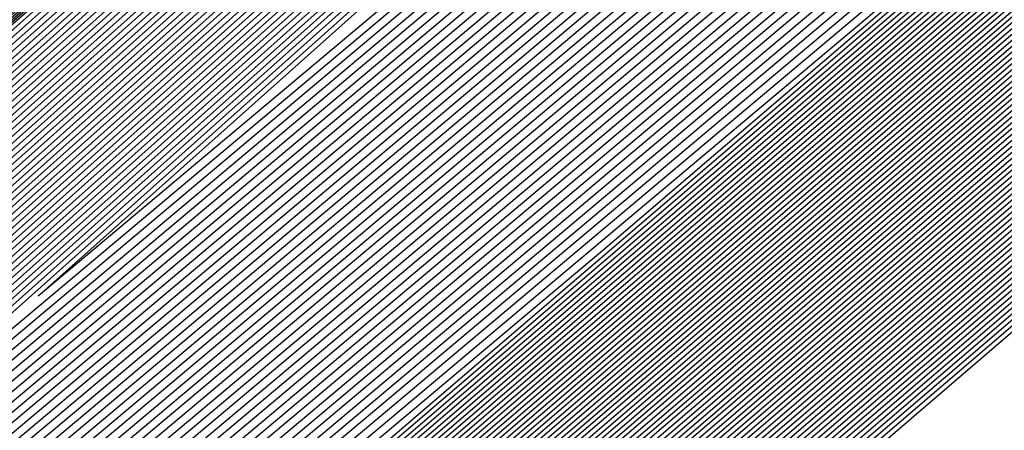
# Model space of a CAD drawing. Extents: x 3249832 to 3255657, y 13789405 to 13793316.
# Tile 945 of 1056: x 3253211.789 to 3253212.187, y 13791260.251 to 13791260.417. Entities that reach past the tile are written whole.
import ezdxf

# ---------------------------------------------------------------- set-up
doc = ezdxf.new("R2010")
doc.units = 0
doc.header["$LTSCALE"] = 100
doc.header["$MEASUREMENT"] = 0
for name, color, linetype in [('GRATIO_03231_CON', 1, 'CONTINUOUS'), ('GRATIO_0323_ICON', 1, 'CONTINUOUS'), ('TARGETS_EAST', 7, 'CONTINUOUS')]:
    doc.layers.add(name, color=color, linetype=linetype)

# ---------------------------------------------------------------- blocks, each defined once
blk = doc.blocks.new('Gratio_032316_contours')
at = {"layer": 'GRATIO_03231_CON', "color": 5, "linetype": 'Continuous', "flags": 128}
for points in [[(3253308.192, 13791343.54795), (3253292.88418, 13791330.06879), (3253274.82152, 13791314.26524), (3253259.43492, 13791300.86805), (3253250.80192, 13791293.42045), (3253247.58666, 13791290.71576), (3253247.09991, 13791290.35984), (3253246.63023, 13791289.95949), (3253243.37731, 13791287.12548), (3253234.5186, 13791279.46953), (3253219.10173, 13791266.20888), (3253203.65505, 13791252.98282), (3253196.57706, 13791247.03615)], [(3253307.93948, 13791343.33011), (3253292.69468, 13791329.90645), (3253274.70635, 13791314.16802), (3253259.38301, 13791300.82611), (3253250.78538, 13791293.40937), (3253247.58319, 13791290.71602), (3253247.09838, 13791290.36164), (3253246.63006, 13791289.96223), (3253243.38596, 13791287.13554), (3253234.55099, 13791279.49977), (3253219.17525, 13791266.27429), (3253203.76972, 13791253.08339), (3253196.71057, 13791247.15255)], [(3253307.68696, 13791343.11228), (3253292.50518, 13791329.74412), (3253274.59119, 13791314.0708), (3253259.33109, 13791300.78416), (3253250.76884, 13791293.3983), (3253247.57972, 13791290.71628), (3253247.09685, 13791290.36343), (3253246.62988, 13791289.96496), (3253243.39462, 13791287.1456), (3253234.58339, 13791279.53), (3253219.24877, 13791266.33971), (3253203.88439, 13791253.18397), (3253196.84408, 13791247.26894)], [(3253307.18192, 13791342.67661), (3253292.12619, 13791329.41946), (3253274.36086, 13791313.87636), (3253259.22726, 13791300.70028), (3253250.73575, 13791293.37615), (3253247.57277, 13791290.7168), (3253247.09378, 13791290.36703), (3253246.62953, 13791289.97042), (3253243.41193, 13791287.16573), (3253234.64818, 13791279.59048), (3253219.39582, 13791266.47055), (3253204.11372, 13791253.38512), (3253197.11109, 13791247.50173)], [(3253306.9294, 13791342.45877), (3253291.93669, 13791329.25712), (3253274.24569, 13791313.77914), (3253259.17535, 13791300.65833), (3253250.71921, 13791293.36507), (3253247.5693, 13791290.71706), (3253247.09225, 13791290.36882), (3253246.62935, 13791289.97315), (3253243.42058, 13791287.17579), (3253234.68057, 13791279.62072), (3253219.46933, 13791266.53596), (3253204.22838, 13791253.4857), (3253197.2446, 13791247.61813)], [(3253306.67688, 13791342.24094), (3253291.74719, 13791329.09479), (3253274.13052, 13791313.68192), (3253259.12343, 13791300.61639), (3253250.70267, 13791293.354), (3253247.56583, 13791290.71731), (3253247.09072, 13791290.37062), (3253246.62918, 13791289.97588), (3253243.42924, 13791287.18585), (3253234.71297, 13791279.65096), (3253219.54285, 13791266.60138), (3253204.34305, 13791253.58627), (3253197.37811, 13791247.73453)], [(3253306.42436, 13791342.0231), (3253291.55769, 13791328.93246), (3253274.01535, 13791313.58469), (3253259.07151, 13791300.57445), (3253250.68613, 13791293.34292), (3253247.56236, 13791290.71757), (3253247.08919, 13791290.37242), (3253246.629, 13791289.97862), (3253243.43789, 13791287.19591), (3253234.74536, 13791279.68119), (3253219.61637, 13791266.6668), (3253204.45771, 13791253.68685), (3253197.51162, 13791247.85092)], [(3253305.91932, 13791341.58743), (3253291.17869, 13791328.60779), (3253273.78502, 13791313.39025), (3253258.96768, 13791300.49056), (3253250.65304, 13791293.32077), (3253247.55541, 13791290.71809), (3253247.08612, 13791290.37601), (3253246.62865, 13791289.98408), (3253243.4552, 13791287.21604), (3253234.81015, 13791279.74167), (3253219.76341, 13791266.79763), (3253204.68704, 13791253.888), (3253197.77863, 13791248.08372)], [(3253305.6668, 13791341.36959), (3253290.98919, 13791328.44546), (3253273.66985, 13791313.29303), (3253258.91577, 13791300.44861), (3253250.6365, 13791293.30969), (3253247.55194, 13791290.71835), (3253247.08459, 13791290.37781), (3253246.62848, 13791289.98681), (3253243.46386, 13791287.2261), (3253234.84255, 13791279.77191), (3253219.83693, 13791266.86305), (3253204.80171, 13791253.98858), (3253197.91214, 13791248.20012)], [(3253305.41428, 13791341.15176), (3253290.79969, 13791328.28313), (3253273.55469, 13791313.19581), (3253258.86385, 13791300.40667), (3253250.61995, 13791293.29862), (3253247.54847, 13791290.71861), (3253247.08306, 13791290.3796), (3253246.6283, 13791289.98954), (3253243.47251, 13791287.23616), (3253234.87494, 13791279.80214), (3253219.91045, 13791266.92847), (3253204.91637, 13791254.08915), (3253198.04565, 13791248.31651)], [(3253305.16176, 13791340.93392), (3253290.6102, 13791328.1208), (3253273.43952, 13791313.09859), (3253258.81194, 13791300.36473), (3253250.60341, 13791293.28754), (3253247.545, 13791290.71886), (3253247.08152, 13791290.3814), (3253246.62812, 13791289.99227), (3253243.48117, 13791287.24622), (3253234.90734, 13791279.83238), (3253219.98397, 13791266.99388), (3253205.03104, 13791254.18973), (3253198.17916, 13791248.43291)], [(3253304.65672, 13791340.49825), (3253290.2312, 13791327.79613), (3253273.20919, 13791312.90414), (3253258.70811, 13791300.28084), (3253250.57033, 13791293.26539), (3253247.53805, 13791290.71938), (3253247.07846, 13791290.385), (3253246.62777, 13791289.99774), (3253243.49848, 13791287.26634), (3253234.97213, 13791279.89286), (3253220.13101, 13791267.12472), (3253205.26037, 13791254.39088), (3253198.44617, 13791248.6657)], [(3253304.4042, 13791340.28041), (3253290.0417, 13791327.6338), (3253273.09402, 13791312.80692), (3253258.65619, 13791300.2389), (3253250.55378, 13791293.25432), (3253247.53458, 13791290.71964), (3253247.07693, 13791290.38679), (3253246.6276, 13791290.00047), (3253243.50713, 13791287.2764), (3253235.00453, 13791279.9231), (3253220.20453, 13791267.19013), (3253205.37503, 13791254.49146), (3253198.57968, 13791248.7821)], [(3253304.15168, 13791340.06258), (3253289.8522, 13791327.47147), (3253272.97886, 13791312.7097), (3253258.60428, 13791300.19695), (3253250.53724, 13791293.24324), (3253247.53111, 13791290.7199), (3253247.07539, 13791290.38859), (3253246.62742, 13791290.0032), (3253243.51579, 13791287.28647), (3253235.03692, 13791279.95333), (3253220.27805, 13791267.25555), (3253205.4897, 13791254.59203), (3253198.71319, 13791248.8985)], [(3253303.89916, 13791339.84474), (3253289.6627, 13791327.30914), (3253272.86369, 13791312.61248), (3253258.55236, 13791300.15501), (3253250.5207, 13791293.23216), (3253247.52764, 13791290.72015), (3253247.07386, 13791290.39039), (3253246.62724, 13791290.00593), (3253243.52444, 13791287.29653), (3253235.06932, 13791279.98357), (3253220.35157, 13791267.32097), (3253205.60436, 13791254.69261), (3253198.8467, 13791249.01489)], [(3253303.39412, 13791339.40907), (3253289.2837, 13791326.98447), (3253272.63335, 13791312.41804), (3253258.44853, 13791300.07112), (3253250.48761, 13791293.21001), (3253247.52069, 13791290.72067), (3253247.0708, 13791290.39398), (3253246.62689, 13791290.0114), (3253243.54175, 13791287.31665), (3253235.13411, 13791280.04405), (3253220.49861, 13791267.4518), (3253205.83369, 13791254.89376), (3253199.11371, 13791249.24769)], [(3253303.1416, 13791339.19123), (3253289.09421, 13791326.82214), (3253272.51819, 13791312.32081), (3253258.39661, 13791300.02918), (3253250.47107, 13791293.19894), (3253247.51722, 13791290.72093), (3253247.06927, 13791290.39578), (3253246.62672, 13791290.01413), (3253243.55041, 13791287.32671), (3253235.1665, 13791280.07429), (3253220.57213, 13791267.51722), (3253205.94836, 13791254.99434), (3253199.24722, 13791249.36409)], [(3253302.88908, 13791338.9734), (3253288.90471, 13791326.65981), (3253272.40302, 13791312.22359), (3253258.3447, 13791299.98724), (3253250.45453, 13791293.18786), (3253247.51375, 13791290.72119), (3253247.06773, 13791290.39757), (3253246.62654, 13791290.01686), (3253243.55907, 13791287.33677), (3253235.1989, 13791280.10452), (3253220.64565, 13791267.58263), (3253206.06302, 13791255.09491), (3253199.38073, 13791249.48048)], [(3253302.63656, 13791338.75556), (3253288.71521, 13791326.49747), (3253272.28786, 13791312.12637), (3253258.29278, 13791299.94529), (3253250.43798, 13791293.17679), (3253247.51028, 13791290.72145), (3253247.0662, 13791290.39937), (3253246.62637, 13791290.01959), (3253243.56772, 13791287.34683), (3253235.23129, 13791280.13476), (3253220.71917, 13791267.64805), (3253206.17769, 13791255.19549), (3253199.51423, 13791249.59688)], [(3253302.13153, 13791338.31989), (3253288.33621, 13791326.17281), (3253272.05752, 13791311.93193), (3253258.18895, 13791299.8614), (3253250.4049, 13791293.15464), (3253247.50334, 13791290.72196), (3253247.06314, 13791290.40297), (3253246.62601, 13791290.02505), (3253243.58503, 13791287.36696), (3253235.29608, 13791280.19524), (3253220.86621, 13791267.77889), (3253206.40702, 13791255.39664), (3253199.78125, 13791249.82967)], [(3253301.879, 13791338.10206), (3253288.14671, 13791326.01048), (3253271.94236, 13791311.83471), (3253258.13704, 13791299.81946), (3253250.38836, 13791293.14356), (3253247.49986, 13791290.72222), (3253247.0616, 13791290.40476), (3253246.62584, 13791290.02779), (3253243.59369, 13791287.37702), (3253235.32848, 13791280.22547), (3253220.93973, 13791267.8443), (3253206.52168, 13791255.49722), (3253199.91476, 13791249.94607)], [(3253301.62648, 13791337.88422), (3253287.95721, 13791325.84815), (3253271.82719, 13791311.73748), (3253258.08512, 13791299.77752), (3253250.37181, 13791293.13248), (3253247.49639, 13791290.72248), (3253247.06007, 13791290.40656), (3253246.62566, 13791290.03052), (3253243.60234, 13791287.38708), (3253235.36087, 13791280.25571), (3253221.01325, 13791267.90972), (3253206.63635, 13791255.59779), (3253200.04827, 13791250.06247)], [(3253301.37397, 13791337.66638), (3253287.76771, 13791325.68581), (3253271.71202, 13791311.64027), (3253258.03321, 13791299.73557), (3253250.35527, 13791293.12141), (3253247.49292, 13791290.72274), (3253247.05854, 13791290.40836), (3253246.62549, 13791290.03325), (3253243.611, 13791287.39714), (3253235.39327, 13791280.28595), (3253221.08677, 13791267.97514), (3253206.75101, 13791255.69837), (3253200.18178, 13791250.17887)], [(3253300.86893, 13791337.23071), (3253287.38872, 13791325.36115), (3253271.48169, 13791311.44582), (3253257.92938, 13791299.65169), (3253250.32219, 13791293.09926), (3253247.48598, 13791290.72325), (3253247.05547, 13791290.41195), (3253246.62514, 13791290.03871), (3253243.62831, 13791287.41727), (3253235.45806, 13791280.34643), (3253221.23381, 13791268.10597), (3253206.98034, 13791255.89952), (3253200.44879, 13791250.41166)], [(3253300.61641, 13791337.01288), (3253287.19922, 13791325.19882), (3253271.36652, 13791311.3486), (3253257.87746, 13791299.60974), (3253250.30564, 13791293.08818), (3253247.4825, 13791290.72351), (3253247.05394, 13791290.41375), (3253246.62496, 13791290.04144), (3253243.63696, 13791287.42733), (3253235.49045, 13791280.37666), (3253221.30733, 13791268.17139), (3253207.09501, 13791256.0001), (3253200.5823, 13791250.52806)], [(3253300.36389, 13791336.79504), (3253287.00972, 13791325.03648), (3253271.25136, 13791311.25138), (3253257.82555, 13791299.5678), (3253250.2891, 13791293.07711), (3253247.47903, 13791290.72377), (3253247.05241, 13791290.41554), (3253246.62478, 13791290.04418), (3253243.64562, 13791287.43739), (3253235.52285, 13791280.4069), (3253221.38085, 13791268.2368), (3253207.20967, 13791256.10068), (3253200.71581, 13791250.64445)], [(3253300.11137, 13791336.57721), (3253286.82022, 13791324.87415), (3253271.13619, 13791311.15416), (3253257.77363, 13791299.52586), (3253250.27256, 13791293.06603), (3253247.47556, 13791290.72403), (3253247.05088, 13791290.41734), (3253246.62461, 13791290.04691), (3253243.65427, 13791287.44745), (3253235.55525, 13791280.43714), (3253221.45437, 13791268.30222), (3253207.32434, 13791256.20125), (3253200.84931, 13791250.76085)], [(3253299.60633, 13791336.14153), (3253286.44122, 13791324.54949), (3253270.90586, 13791310.95971), (3253257.6698, 13791299.44197), (3253250.23947, 13791293.04388), (3253247.46862, 13791290.72454), (3253247.04781, 13791290.42093), (3253246.62426, 13791290.05237), (3253243.67158, 13791287.46757), (3253235.62004, 13791280.49761), (3253221.60141, 13791268.43306), (3253207.55367, 13791256.4024), (3253201.11633, 13791250.99364)], [(3253299.35381, 13791335.9237), (3253286.25172, 13791324.38716), (3253270.79069, 13791310.86249), (3253257.61789, 13791299.40003), (3253250.22293, 13791293.0328), (3253247.46514, 13791290.7248), (3253247.04628, 13791290.42273), (3253246.62408, 13791290.0551), (3253243.68024, 13791287.47763), (3253235.65243, 13791280.52785), (3253221.67493, 13791268.49847), (3253207.66834, 13791256.50298), (3253201.24984, 13791251.11004)], [(3253299.10129, 13791335.70586), (3253286.06223, 13791324.22482), (3253270.67552, 13791310.76527), (3253257.56597, 13791299.35808), (3253250.20639, 13791293.02173), (3253247.46167, 13791290.72506), (3253247.04475, 13791290.42453), (3253246.62391, 13791290.05783), (3253243.68889, 13791287.4877), (3253235.68483, 13791280.55809), (3253221.74845, 13791268.56389), (3253207.783, 13791256.60355), (3253201.38335, 13791251.22644)], [(3253298.84877, 13791335.48803), (3253285.87273, 13791324.06249), (3253270.56035, 13791310.66805), (3253257.51405, 13791299.31614), (3253250.18984, 13791293.01065), (3253247.4582, 13791290.72532), (3253247.04322, 13791290.42633), (3253246.62373, 13791290.06056), (3253243.69755, 13791287.49776), (3253235.71722, 13791280.58833), (3253221.82197, 13791268.62931), (3253207.89767, 13791256.70413), (3253201.51686, 13791251.34284)], [(3253298.34373, 13791335.05235), (3253285.49373, 13791323.73782), (3253270.33006, 13791310.47357), (3253257.41034, 13791299.23211), (3253250.15702, 13791292.9882), (3253247.45165, 13791290.72536), (3253247.04061, 13791290.42937), (3253246.62378, 13791290.06555), (3253243.71512, 13791287.51757), (3253235.78213, 13791280.64867), (3253221.96904, 13791268.7601), (3253208.127, 13791256.90528), (3253201.78387, 13791251.57563)], [(3253298.09121, 13791334.83452), (3253285.30424, 13791323.57548), (3253270.21493, 13791310.37629), (3253257.35856, 13791299.19), (3253250.14077, 13791292.97675), (3253247.44864, 13791290.72505), (3253247.03961, 13791290.4305), (3253246.62406, 13791290.06771), (3253243.72406, 13791287.52727), (3253235.81466, 13791280.67874), (3253222.0426, 13791268.82547), (3253208.24167, 13791257.00585), (3253201.91738, 13791251.69203)], [(3253297.83869, 13791334.61668), (3253285.11475, 13791323.41314), (3253270.09981, 13791310.27902), (3253257.30679, 13791299.14788), (3253250.12455, 13791292.96527), (3253247.44567, 13791290.72468), (3253247.03867, 13791290.43158), (3253246.62439, 13791290.06982), (3253243.73305, 13791287.53693), (3253235.8472, 13791280.70879), (3253222.11616, 13791268.89083), (3253208.35634, 13791257.10642), (3253202.05089, 13791251.80842)], [(3253222.18973, 13791268.9562), (3253208.47101, 13791257.20698), (3253202.18439, 13791251.92482), (3253202.18439, 13791251.92482), (3253208.30778, 13791257.39414), (3253221.8874, 13791269.30278)], [(3253222.33685, 13791269.08692), (3253208.70035, 13791257.40813), (3253202.45141, 13791252.15761), (3253202.45141, 13791252.15761), (3253208.5381, 13791257.59416), (3253222.03635, 13791269.43142)], [(3253222.41042, 13791269.15229), (3253208.81502, 13791257.50869), (3253202.58492, 13791252.27401), (3253202.58492, 13791252.27401), (3253208.65326, 13791257.69417), (3253222.11082, 13791269.49575)], [(3253222.48398, 13791269.21765), (3253208.92969, 13791257.60926), (3253202.71843, 13791252.39041), (3253202.71843, 13791252.39041), (3253208.76842, 13791257.79418), (3253222.18529, 13791269.56007)], [(3253222.55754, 13791269.28301), (3253209.04436, 13791257.70983), (3253202.85194, 13791252.50681), (3253202.85193, 13791252.50681), (3253208.88358, 13791257.89419), (3253222.25977, 13791269.62439)], [(3253222.70467, 13791269.41374), (3253209.2737, 13791257.91097), (3253203.11895, 13791252.7396), (3253203.11895, 13791252.7396), (3253209.1139, 13791258.0942), (3253222.40871, 13791269.75304)], [(3253222.77823, 13791269.4791), (3253209.38837, 13791258.01154), (3253203.25246, 13791252.856), (3253203.25246, 13791252.856), (3253209.22906, 13791258.19421), (3253222.48319, 13791269.81736)], [(3253222.8518, 13791269.54447), (3253209.50304, 13791258.11211), (3253203.38597, 13791252.97239), (3253203.38597, 13791252.97239), (3253209.34422, 13791258.29422), (3253222.55766, 13791269.88168)], [(3253222.92536, 13791269.60983), (3253209.61771, 13791258.21268), (3253203.51947, 13791253.08879), (3253203.51947, 13791253.08879), (3253209.45938, 13791258.39423), (3253222.63214, 13791269.946)], [(3253294.55593, 13791331.78482), (3253282.65133, 13791321.30274), (3253268.6032, 13791309.01445), (3253256.6338, 13791298.60027), (3253249.91373, 13791292.81609), (3253247.40711, 13791290.71997), (3253247.02638, 13791290.44557), (3253246.62867, 13791290.09727), (3253243.8498, 13791287.66252), (3253236.27025, 13791281.09954), (3253223.07249, 13791269.74056), (3253209.84706, 13791258.41382), (3253203.78649, 13791253.32159), (3253203.78649, 13791253.32159), (3253209.68971, 13791258.59423), (3253222.78114, 13791270.07458), (3253235.89161, 13791281.53353), (3253243.79641, 13791288.43297), (3253249.04881, 13791292.99861), (3253256.14655, 13791299.14707), (3253268.13516, 13791309.52901), (3253282.25127, 13791321.73092), (3253294.2793, 13791332.07331)], [(3253294.30341, 13791331.56698), (3253282.46184, 13791321.1404), (3253268.48808, 13791308.91717), (3253256.58203, 13791298.55815), (3253249.89752, 13791292.80461), (3253247.40414, 13791290.71961), (3253247.02543, 13791290.44664), (3253246.629, 13791290.09938), (3253243.85878, 13791287.67218), (3253236.30279, 13791281.1296), (3253223.14605, 13791269.80592), (3253209.96173, 13791258.51439), (3253203.92, 13791253.43798), (3253203.92, 13791253.43798), (3253209.80487, 13791258.69424), (3253222.85565, 13791270.13885), (3253235.92547, 13791281.56208), (3253243.80512, 13791288.43921), (3253249.03601, 13791292.98573), (3253256.09723, 13791299.1022), (3253268.02248, 13791309.42905), (3253282.06389, 13791321.56632), (3253294.02824, 13791331.85395)], [(3253294.05089, 13791331.34915), (3253282.27235, 13791320.97806), (3253268.37296, 13791308.8199), (3253256.53026, 13791298.51602), (3253249.8813, 13791292.79314), (3253247.40117, 13791290.71925), (3253247.02448, 13791290.44772), (3253246.62933, 13791290.10149), (3253243.86776, 13791287.68184), (3253236.33533, 13791281.15966), (3253223.21961, 13791269.87129), (3253210.0764, 13791258.61496), (3253204.05351, 13791253.55438), (3253204.05351, 13791253.55438), (3253209.92004, 13791258.79424), (3253222.93017, 13791270.20313), (3253235.95934, 13791281.59062), (3253243.81382, 13791288.44544), (3253249.02321, 13791292.97286), (3253256.04791, 13791299.05733), (3253267.90979, 13791309.32909), (3253281.87651, 13791321.40172), (3253293.77719, 13791331.63458)], [(3253293.79837, 13791331.13131), (3253282.08285, 13791320.81572), (3253268.25784, 13791308.72262), (3253256.47849, 13791298.4739), (3253249.86508, 13791292.78166), (3253247.39821, 13791290.71889), (3253247.02354, 13791290.4488), (3253246.62966, 13791290.1036), (3253243.87675, 13791287.6915), (3253236.36787, 13791281.18972), (3253223.29318, 13791269.93665), (3253210.19107, 13791258.71553), (3253204.18702, 13791253.67078), (3253204.18701, 13791253.67078), (3253210.0352, 13791258.89424), (3253223.00468, 13791270.26741), (3253235.9932, 13791281.61917), (3253243.82253, 13791288.45167), (3253249.01041, 13791292.95999), (3253255.9986, 13791299.01245), (3253267.79711, 13791309.22914), (3253281.68913, 13791321.23712), (3253293.52613, 13791331.41522)], [(3253281.70387, 13791320.49104), (3253268.02759, 13791308.52807), (3253256.37495, 13791298.38965), (3253249.83265, 13791292.75871), (3253247.39227, 13791290.71816), (3253247.02165, 13791290.45095), (3253246.63032, 13791290.10782), (3253243.89471, 13791287.71083), (3253236.43295, 13791281.24983), (3253223.4403, 13791270.06738), (3253210.42041, 13791258.91666), (3253204.45403, 13791253.90357), (3253204.45403, 13791253.90357), (3253210.2655, 13791259.09429), (3253223.15342, 13791270.39627), (3253236.05998, 13791281.67732), (3253243.49467, 13791288.16911), (3253246.23629, 13791290.55891), (3253246.63094, 13791290.89792), (3253246.97688, 13791291.19282), (3253249.38096, 13791293.27243), (3253255.90221, 13791298.92109), (3253267.57241, 13791309.02875), (3253281.31446, 13791320.90786)], [(3253281.51437, 13791320.3287), (3253267.91246, 13791308.4308), (3253256.32319, 13791298.34753), (3253249.81643, 13791292.74723), (3253247.38931, 13791290.7178), (3253247.0207, 13791290.45203), (3253246.63065, 13791290.10993), (3253243.90369, 13791287.72049), (3253236.4655, 13791281.27989), (3253223.51387, 13791270.13274), (3253210.53508, 13791259.01723), (3253204.58754, 13791254.01997), (3253204.58754, 13791254.01997), (3253210.38066, 13791259.1943), (3253223.22789, 13791270.4606), (3253236.0937, 13791281.70603), (3253243.50493, 13791288.17732), (3253246.23793, 13791290.55953), (3253246.63143, 13791290.89735), (3253246.97568, 13791291.19044), (3253249.36691, 13791293.25849), (3253255.85289, 13791298.87622), (3253267.45972, 13791308.92879), (3253281.12708, 13791320.74326)], [(3253281.32488, 13791320.16636), (3253267.79734, 13791308.33352), (3253256.27142, 13791298.30541), (3253249.80022, 13791292.73576), (3253247.38634, 13791290.71744), (3253247.01976, 13791290.4531), (3253246.63098, 13791290.11204), (3253243.91267, 13791287.73015), (3253236.49804, 13791281.30995), (3253223.58743, 13791270.1981), (3253210.64975, 13791259.1178), (3253204.72105, 13791254.13636), (3253204.72105, 13791254.13637), (3253210.49582, 13791259.2943), (3253223.30236, 13791270.52492), (3253236.12742, 13791281.73474), (3253243.51518, 13791288.18552), (3253246.23956, 13791290.56015), (3253246.63193, 13791290.89678), (3253246.97448, 13791291.18805), (3253249.35287, 13791293.24455), (3253255.80356, 13791298.83135), (3253267.34704, 13791308.82884), (3253280.9397, 13791320.57865)], [(3253281.13539, 13791320.00402), (3253267.68222, 13791308.23625), (3253256.21965, 13791298.26328), (3253249.784, 13791292.72428), (3253247.38337, 13791290.71708), (3253247.01881, 13791290.45418), (3253246.63131, 13791290.11416), (3253243.92165, 13791287.73981), (3253236.53058, 13791281.34001), (3253223.66099, 13791270.26347), (3253210.76442, 13791259.21837), (3253204.85455, 13791254.25276), (3253204.85455, 13791254.25276), (3253210.61098, 13791259.39431), (3253223.37683, 13791270.58925), (3253236.16114, 13791281.76345), (3253243.52543, 13791288.19373), (3253246.2412, 13791290.56077), (3253246.63242, 13791290.89621), (3253246.97329, 13791291.18567), (3253249.33882, 13791293.23061), (3253255.75424, 13791298.78648), (3253267.23435, 13791308.72888), (3253280.75231, 13791320.41405)], [(3253267.45197, 13791308.0417), (3253256.11611, 13791298.17904), (3253249.75157, 13791292.70133), (3253247.37744, 13791290.71635), (3253247.01692, 13791290.45633), (3253246.63197, 13791290.11838), (3253243.93961, 13791287.75913), (3253236.59567, 13791281.40012), (3253223.80812, 13791270.3942), (3253210.99376, 13791259.41951), (3253205.12157, 13791254.48556), (3253205.12157, 13791254.48556), (3253210.84129, 13791259.59433), (3253223.52577, 13791270.7179), (3253236.22858, 13791281.82086), (3253243.54593, 13791288.21014), (3253246.24446, 13791290.562), (3253246.6334, 13791290.89508), (3253246.97089, 13791291.1809), (3253249.31072, 13791293.20273), (3253255.65559, 13791298.69674), (3253267.00898, 13791308.52897)], [(3253267.33685, 13791307.94442), (3253256.06434, 13791298.13691), (3253249.73535, 13791292.68985), (3253247.37447, 13791290.71599), (3253247.01598, 13791290.45741), (3253246.6323, 13791290.12049), (3253243.9486, 13791287.76879), (3253236.62821, 13791281.43018), (3253223.88168, 13791270.45956), (3253211.10843, 13791259.52008), (3253205.25508, 13791254.60195), (3253205.25508, 13791254.60195), (3253210.95645, 13791259.69434), (3253223.60023, 13791270.78223), (3253236.2623, 13791281.84957), (3253243.55619, 13791288.21834), (3253246.2461, 13791290.56262), (3253246.63389, 13791290.89451), (3253246.96969, 13791291.17852), (3253249.29667, 13791293.18879), (3253255.60626, 13791298.65187), (3253266.8963, 13791308.42902)], [(3253267.22172, 13791307.84715), (3253256.01257, 13791298.09479), (3253249.71913, 13791292.67838), (3253247.37151, 13791290.71563), (3253247.01503, 13791290.45848), (3253246.63263, 13791290.1226), (3253243.95758, 13791287.77846), (3253236.66075, 13791281.46024), (3253223.95525, 13791270.52492), (3253211.2231, 13791259.62065), (3253205.38858, 13791254.71835), (3253205.38859, 13791254.71835), (3253211.07161, 13791259.79435), (3253223.6747, 13791270.84655), (3253236.29602, 13791281.87828), (3253243.56644, 13791288.22655), (3253246.24773, 13791290.56324), (3253246.63439, 13791290.89394), (3253246.9685, 13791291.17613), (3253249.28262, 13791293.17485), (3253255.55694, 13791298.607), (3253266.78361, 13791308.32906)], [(3253267.1066, 13791307.74987), (3253255.96081, 13791298.05266), (3253249.70292, 13791292.6669), (3253247.36854, 13791290.71526), (3253247.01409, 13791290.45956), (3253246.63296, 13791290.12471), (3253243.96656, 13791287.78812), (3253236.69329, 13791281.49029), (3253224.02881, 13791270.59029), (3253211.33777, 13791259.72122), (3253205.52209, 13791254.83475), (3253205.52209, 13791254.83475), (3253211.18677, 13791259.89435), (3253223.74917, 13791270.91088), (3253236.32974, 13791281.90699), (3253243.57669, 13791288.23475), (3253246.24937, 13791290.56386), (3253246.63488, 13791290.89337), (3253246.9673, 13791291.17375), (3253249.26858, 13791293.16091), (3253255.50762, 13791298.56213), (3253266.67093, 13791308.22911)], [(3253266.87636, 13791307.55532), (3253255.85727, 13791297.96842), (3253249.67048, 13791292.64395), (3253247.36261, 13791290.71454), (3253247.01219, 13791290.46171), (3253246.63362, 13791290.12893), (3253243.98452, 13791287.80744), (3253236.75838, 13791281.55041), (3253224.17594, 13791270.72101), (3253211.56711, 13791259.92236), (3253205.78911, 13791255.06754), (3253205.78911, 13791255.06754), (3253211.41709, 13791260.09437), (3253223.89811, 13791271.03953), (3253236.39717, 13791281.9644), (3253243.59719, 13791288.25117), (3253246.25263, 13791290.56509), (3253246.63586, 13791290.89224), (3253246.96491, 13791291.16898), (3253249.24048, 13791293.13303), (3253255.40897, 13791298.4724), (3253266.44556, 13791308.0292)], [(3253266.76123, 13791307.45805), (3253255.8055, 13791297.92629), (3253249.65427, 13791292.63247), (3253247.35964, 13791290.71418), (3253247.01125, 13791290.46279), (3253246.63395, 13791290.13104), (3253243.9935, 13791287.8171), (3253236.79092, 13791281.58047), (3253224.2495, 13791270.78638), (3253211.68179, 13791260.02293), (3253205.92262, 13791255.18394), (3253205.92262, 13791255.18394), (3253211.53225, 13791260.19438), (3253223.97258, 13791271.10386), (3253236.43089, 13791281.99311), (3253243.60744, 13791288.25937), (3253246.25427, 13791290.56571), (3253246.63635, 13791290.89167), (3253246.96371, 13791291.1666), (3253249.22643, 13791293.11909), (3253255.35964, 13791298.42753), (3253266.33287, 13791307.92924)], [(3253266.64611, 13791307.36077), (3253255.75373, 13791297.88417), (3253249.63805, 13791292.621), (3253247.35667, 13791290.71382), (3253247.0103, 13791290.46387), (3253246.63428, 13791290.13316), (3253244.00248, 13791287.82676), (3253236.82346, 13791281.61053), (3253224.32306, 13791270.85174), (3253211.79646, 13791260.1235), (3253206.05613, 13791255.30034), (3253206.05613, 13791255.30033), (3253211.64741, 13791260.29439), (3253224.04705, 13791271.16818), (3253236.46461, 13791282.02182), (3253243.6177, 13791288.26758), (3253246.2559, 13791290.56633), (3253246.63684, 13791290.8911), (3253246.96251, 13791291.16422), (3253249.21238, 13791293.10515), (3253255.31032, 13791298.38266), (3253266.22019, 13791307.82929)], [(3253266.53099, 13791307.2635), (3253255.70196, 13791297.84205), (3253249.62183, 13791292.60952), (3253247.35371, 13791290.71345), (3253247.00936, 13791290.46494), (3253246.63461, 13791290.13527), (3253244.01147, 13791287.83642), (3253236.856, 13791281.64058), (3253224.39663, 13791270.9171), (3253211.91113, 13791260.22407), (3253206.18963, 13791255.41673), (3253206.18963, 13791255.41673), (3253211.76257, 13791260.3944), (3253224.12152, 13791271.23251), (3253236.49833, 13791282.05053), (3253243.62795, 13791288.27578), (3253246.25754, 13791290.56695), (3253246.63734, 13791290.89054), (3253246.96131, 13791291.16183), (3253249.19833, 13791293.09121), (3253255.26099, 13791298.33779), (3253266.1075, 13791307.72933)], [(3253266.30074, 13791307.06895), (3253255.59843, 13791297.7578), (3253249.5894, 13791292.58657), (3253247.34778, 13791290.71273), (3253247.00747, 13791290.4671), (3253246.63526, 13791290.13949), (3253244.02943, 13791287.85574), (3253236.92109, 13791281.7007), (3253224.54375, 13791271.04783), (3253212.14047, 13791260.42521), (3253206.45665, 13791255.64953), (3253206.45665, 13791255.64953), (3253211.99289, 13791260.59441), (3253224.27046, 13791271.36115), (3253236.56577, 13791282.10794), (3253243.64845, 13791288.29219), (3253246.2608, 13791290.56818), (3253246.63832, 13791290.8894), (3253246.95892, 13791291.15707), (3253249.17024, 13791293.06333), (3253255.16235, 13791298.24805), (3253265.88213, 13791307.52942)], [(3253266.18562, 13791306.97167), (3253255.54666, 13791297.71567), (3253249.57318, 13791292.57509), (3253247.34481, 13791290.71237), (3253247.00652, 13791290.46817), (3253246.63559, 13791290.1416), (3253244.03841, 13791287.86541), (3253236.95363, 13791281.73076), (3253224.61732, 13791271.1132), (3253212.25514, 13791260.52577), (3253206.59016, 13791255.76592), (3253206.59016, 13791255.76592), (3253212.10805, 13791260.69442), (3253224.34492, 13791271.42548), (3253236.59949, 13791282.13665), (3253243.6587, 13791288.3004), (3253246.26244, 13791290.5688), (3253246.63881, 13791290.88883), (3253246.95772, 13791291.15468), (3253249.15619, 13791293.04939), (3253255.11302, 13791298.20318), (3253265.76944, 13791307.42947)], [(3253266.07049, 13791306.8744), (3253255.49489, 13791297.67355), (3253249.55697, 13791292.56362), (3253247.34184, 13791290.712), (3253247.00558, 13791290.46925), (3253246.63592, 13791290.14371), (3253244.04739, 13791287.87507), (3253236.98617, 13791281.76081), (3253224.69088, 13791271.17856), (3253212.36981, 13791260.62634), (3253206.72366, 13791255.88232), (3253206.72367, 13791255.88232), (3253212.22321, 13791260.79443), (3253224.41939, 13791271.4898), (3253236.63321, 13791282.16536), (3253243.66895, 13791288.30861), (3253246.26407, 13791290.56942), (3253246.6393, 13791290.88827), (3253246.95652, 13791291.1523), (3253249.14214, 13791293.03545), (3253255.0637, 13791298.15831), (3253265.65676, 13791307.32951)], [(3253265.95537, 13791306.77712), (3253255.44312, 13791297.63143), (3253249.54075, 13791292.55214), (3253247.33888, 13791290.71164), (3253247.00463, 13791290.47032), (3253246.63625, 13791290.14582), (3253244.05637, 13791287.88473), (3253237.01871, 13791281.79087), (3253224.76444, 13791271.24392), (3253212.48448, 13791260.72691), (3253206.85717, 13791255.99872), (3253206.85717, 13791255.99872), (3253212.33837, 13791260.89444), (3253224.49386, 13791271.55413), (3253236.66693, 13791282.19407), (3253243.67921, 13791288.31681), (3253246.26571, 13791290.57004), (3253246.6398, 13791290.8877), (3253246.95533, 13791291.14992), (3253249.12809, 13791293.02151), (3253255.01437, 13791298.11344), (3253265.54407, 13791307.22956)], [(3253265.72512, 13791306.58257), (3253255.33958, 13791297.54718), (3253249.50832, 13791292.52919), (3253247.33294, 13791290.71092), (3253247.00274, 13791290.47248), (3253246.63691, 13791290.15005), (3253244.07433, 13791287.90405), (3253237.0838, 13791281.85099), (3253224.91157, 13791271.37465), (3253212.71382, 13791260.92805), (3253207.12419, 13791256.23151), (3253207.12419, 13791256.23151), (3253212.56869, 13791261.09446), (3253224.6428, 13791271.68278), (3253236.73437, 13791282.25148), (3253243.69971, 13791288.33322), (3253246.26897, 13791290.57127), (3253246.64078, 13791290.88656), (3253246.95293, 13791291.14515), (3253249.1, 13791292.99362), (3253254.91572, 13791298.02371), (3253265.3187, 13791307.02965)], [(3253265.61, 13791306.4853), (3253255.28781, 13791297.50506), (3253249.4921, 13791292.51771), (3253247.32998, 13791290.71056), (3253247.0018, 13791290.47355), (3253246.63724, 13791290.15216), (3253244.08331, 13791287.91371), (3253237.11634, 13791281.88104), (3253224.98513, 13791271.44001), (3253212.82849, 13791261.02862), (3253207.2577, 13791256.34791), (3253207.2577, 13791256.34791), (3253212.68385, 13791261.19447), (3253224.71727, 13791271.7471), (3253236.76809, 13791282.28019), (3253243.70996, 13791288.34143), (3253246.27061, 13791290.57189), (3253246.64127, 13791290.88599), (3253246.95174, 13791291.14277), (3253249.08595, 13791292.97968), (3253254.8664, 13791297.97884), (3253265.20602, 13791306.92969)], [(3253265.49488, 13791306.38803), (3253255.23605, 13791297.46293), (3253249.47588, 13791292.50624), (3253247.32701, 13791290.71019), (3253247.00085, 13791290.47463), (3253246.63757, 13791290.15427), (3253244.0923, 13791287.92337), (3253237.14888, 13791281.9111), (3253225.0587, 13791271.50538), (3253212.94316, 13791261.12919), (3253207.39121, 13791256.46431), (3253207.39121, 13791256.46431), (3253212.79901, 13791261.29448), (3253224.79174, 13791271.81143), (3253236.80181, 13791282.3089), (3253243.72021, 13791288.34963), (3253246.27224, 13791290.57251), (3253246.64176, 13791290.88543), (3253246.95054, 13791291.14038), (3253249.0719, 13791292.96574), (3253254.81708, 13791297.93397), (3253265.09333, 13791306.82974)], [(3253265.37976, 13791306.29075), (3253255.18428, 13791297.42081), (3253249.45967, 13791292.49476), (3253247.32404, 13791290.70983), (3253246.9999, 13791290.47571), (3253246.6379, 13791290.15638), (3253244.10128, 13791287.93303), (3253237.18142, 13791281.94116), (3253225.13226, 13791271.57074), (3253213.05783, 13791261.22976), (3253207.52471, 13791256.5807), (3253207.52471, 13791256.5807), (3253212.91417, 13791261.39448), (3253224.86621, 13791271.87575), (3253236.83553, 13791282.33761), (3253243.73047, 13791288.35784), (3253246.27388, 13791290.57313), (3253246.64226, 13791290.88486), (3253246.94934, 13791291.138), (3253249.05785, 13791292.9518), (3253254.76775, 13791297.8891), (3253264.98065, 13791306.72978)], [(3253265.14951, 13791306.0962), (3253255.08074, 13791297.33656), (3253249.42723, 13791292.47181), (3253247.31811, 13791290.70911), (3253246.99801, 13791290.47786), (3253246.63856, 13791290.1606), (3253244.11924, 13791287.95236), (3253237.24651, 13791282.00127), (3253225.27938, 13791271.70147), (3253213.28717, 13791261.4309), (3253207.79173, 13791256.8135), (3253207.79173, 13791256.8135), (3253213.14449, 13791261.5945), (3253225.01515, 13791272.0044), (3253236.90297, 13791282.39502), (3253243.75097, 13791288.37425), (3253246.27714, 13791290.57436), (3253246.64324, 13791290.88372), (3253246.94695, 13791291.13323), (3253249.02975, 13791292.92392), (3253254.6691, 13791297.79936), (3253264.75528, 13791306.52987)], [(3253265.03439, 13791305.99892), (3253255.02897, 13791297.29444), (3253249.41102, 13791292.46033), (3253247.31514, 13791290.70874), (3253246.99707, 13791290.47894), (3253246.63889, 13791290.16271), (3253244.12822, 13791287.96202), (3253237.27905, 13791282.03133), (3253225.35295, 13791271.76683), (3253213.40184, 13791261.53147), (3253207.92524, 13791256.92989), (3253207.92524, 13791256.92989), (3253213.25965, 13791261.69451), (3253225.08961, 13791272.06873), (3253236.93669, 13791282.42373), (3253243.76122, 13791288.38246), (3253246.27878, 13791290.57498), (3253246.64373, 13791290.88316), (3253246.94575, 13791291.13085), (3253249.01571, 13791292.90998), (3253254.61978, 13791297.75449), (3253264.64259, 13791306.42992)], [(3253264.91926, 13791305.90165), (3253254.9772, 13791297.25231), (3253249.3948, 13791292.44886), (3253247.31218, 13791290.70838), (3253246.99612, 13791290.48001), (3253246.63922, 13791290.16482), (3253244.1372, 13791287.97168), (3253237.31159, 13791282.06139), (3253225.42651, 13791271.83219), (3253213.51651, 13791261.63204), (3253208.05874, 13791257.04629), (3253208.05875, 13791257.04629), (3253213.37481, 13791261.79452), (3253225.16408, 13791272.13306), (3253236.97041, 13791282.45244), (3253243.77147, 13791288.39066), (3253246.28041, 13791290.5756), (3253246.64422, 13791290.88259), (3253246.94455, 13791291.12847), (3253249.00166, 13791292.89604), (3253254.57046, 13791297.70962), (3253264.52991, 13791306.32996)], [(3253264.80414, 13791305.80438), (3253254.92543, 13791297.21019), (3253249.37858, 13791292.43738), (3253247.30921, 13791290.70802), (3253246.99518, 13791290.48109), (3253246.63955, 13791290.16693), (3253244.14618, 13791287.98134), (3253237.34413, 13791282.09145), (3253225.50007, 13791271.89756), (3253213.63118, 13791261.73261), (3253208.19225, 13791257.16269), (3253208.19225, 13791257.16269), (3253213.48997, 13791261.89453), (3253225.23855, 13791272.19738), (3253237.00413, 13791282.48115), (3253243.78172, 13791288.39887), (3253246.28205, 13791290.57622), (3253246.64472, 13791290.88202), (3253246.94335, 13791291.12608), (3253248.98761, 13791292.8821), (3253254.52113, 13791297.66475), (3253264.41722, 13791306.23001)], [(3253264.57389, 13791305.60983), (3253254.8219, 13791297.12594), (3253249.34615, 13791292.41443), (3253247.30328, 13791290.7073), (3253246.99329, 13791290.48324), (3253246.64021, 13791290.17116), (3253244.16415, 13791288.00066), (3253237.40922, 13791282.15156), (3253225.6472, 13791272.02829), (3253213.86052, 13791261.93375), (3253208.45927, 13791257.39548), (3253208.45927, 13791257.39548), (3253213.72028, 13791262.09454), (3253225.38749, 13791272.32603), (3253237.07157, 13791282.53856), (3253243.80223, 13791288.41528), (3253246.28532, 13791290.57745), (3253246.6457, 13791290.88089), (3253246.94096, 13791291.12132), (3253248.95951, 13791292.85422), (3253254.42248, 13791297.57502), (3253264.19185, 13791306.0301)], [(3253264.45877, 13791305.51255), (3253254.77013, 13791297.08382), (3253249.32993, 13791292.40295), (3253247.30031, 13791290.70693), (3253246.99234, 13791290.48432), (3253246.64054, 13791290.17327), (3253244.17313, 13791288.01032), (3253237.44176, 13791282.18162), (3253225.72077, 13791272.09365), (3253213.97519, 13791262.03431), (3253208.59278, 13791257.51188), (3253208.59278, 13791257.51188), (3253213.83545, 13791262.19455), (3253225.46196, 13791272.39036), (3253237.10529, 13791282.56727), (3253243.81248, 13791288.42348), (3253246.28695, 13791290.57807), (3253246.64619, 13791290.88032), (3253246.93976, 13791291.11893), (3253248.94547, 13791292.84028), (3253254.37316, 13791297.53015), (3253264.07917, 13791305.93015)], [(3253264.34365, 13791305.41528), (3253254.71836, 13791297.0417), (3253249.31372, 13791292.39148), (3253247.29734, 13791290.70657), (3253246.9914, 13791290.48539), (3253246.64087, 13791290.17538), (3253244.18211, 13791288.01998), (3253237.4743, 13791282.21168), (3253225.79433, 13791272.15901), (3253214.08986, 13791262.13489), (3253208.72629, 13791257.62828), (3253208.72628, 13791257.62828), (3253213.9506, 13791262.29456), (3253225.53643, 13791272.45468), (3253237.13901, 13791282.59598), (3253243.82273, 13791288.43169), (3253246.28858, 13791290.57869), (3253246.64668, 13791290.87975), (3253246.93857, 13791291.11655), (3253248.93142, 13791292.82634), (3253254.32383, 13791297.48528), (3253263.96648, 13791305.83019)], [(3253264.22852, 13791305.318), (3253254.66659, 13791296.99957), (3253249.2975, 13791292.38), (3253247.29438, 13791290.70621), (3253246.99045, 13791290.48647), (3253246.6412, 13791290.17749), (3253244.19109, 13791288.02965), (3253237.50684, 13791282.24174), (3253225.86789, 13791272.22438), (3253214.20454, 13791262.23545), (3253208.85979, 13791257.74467), (3253208.85979, 13791257.74467), (3253214.06576, 13791262.39457), (3253225.6109, 13791272.51901), (3253237.17273, 13791282.62469), (3253243.83298, 13791288.4399), (3253246.29022, 13791290.57931), (3253246.64717, 13791290.87918), (3253246.93737, 13791291.11417), (3253248.91737, 13791292.8124), (3253254.27451, 13791297.44041), (3253263.8538, 13791305.73024)], [(3253263.99828, 13791305.12345), (3253254.56305, 13791296.91532), (3253249.26507, 13791292.35705), (3253247.28844, 13791290.70548), (3253246.98856, 13791290.48862), (3253246.64186, 13791290.18171), (3253244.20905, 13791288.04897), (3253237.57193, 13791282.30185), (3253226.01502, 13791272.3551), (3253214.43388, 13791262.43659), (3253209.12681, 13791257.97747), (3253209.12681, 13791257.97747), (3253214.29608, 13791262.59459), (3253225.75984, 13791272.64766), (3253237.24016, 13791282.6821), (3253243.85349, 13791288.45631), (3253246.29349, 13791290.58054), (3253246.64816, 13791290.87805), (3253246.93497, 13791291.1094), (3253248.88927, 13791292.78452), (3253254.17586, 13791297.35067), (3253263.62842, 13791305.53033)], [(3253263.88315, 13791305.02618), (3253254.51129, 13791296.8732), (3253249.24885, 13791292.34558), (3253247.28548, 13791290.70512), (3253246.98761, 13791290.4897), (3253246.64219, 13791290.18382), (3253244.21803, 13791288.05863), (3253237.60447, 13791282.33191), (3253226.08858, 13791272.42047), (3253214.54855, 13791262.53716), (3253209.26032, 13791258.09386), (3253209.26032, 13791258.09386), (3253214.41124, 13791262.69459), (3253225.8343, 13791272.71198), (3253237.27388, 13791282.71081), (3253243.86374, 13791288.46451), (3253246.29512, 13791290.58116), (3253246.64865, 13791290.87748), (3253246.93378, 13791291.10702), (3253248.87522, 13791292.77058), (3253254.12654, 13791297.3058), (3253263.51574, 13791305.43037)], [(3253263.76803, 13791304.9289), (3253254.45952, 13791296.83108), (3253249.23263, 13791292.3341), (3253247.28251, 13791290.70476), (3253246.98667, 13791290.49078), (3253246.64252, 13791290.18593), (3253244.22702, 13791288.06829), (3253237.63701, 13791282.36197), (3253226.16214, 13791272.48583), (3253214.66322, 13791262.63773), (3253209.39382, 13791258.21026), (3253209.39382, 13791258.21026), (3253214.5264, 13791262.7946), (3253225.90877, 13791272.77631), (3253237.3076, 13791282.73952), (3253243.87399, 13791288.47272), (3253246.29675, 13791290.58178), (3253246.64914, 13791290.87691), (3253246.93258, 13791291.10463), (3253248.86118, 13791292.75664), (3253254.07721, 13791297.26093), (3253263.40305, 13791305.33042)], [(3253263.65291, 13791304.83163), (3253254.40775, 13791296.78895), (3253249.21642, 13791292.32262), (3253247.27954, 13791290.7044), (3253246.98572, 13791290.49185), (3253246.64285, 13791290.18805), (3253244.236, 13791288.07795), (3253237.66955, 13791282.39203), (3253226.23571, 13791272.55119), (3253214.77789, 13791262.7383), (3253209.52733, 13791258.32666), (3253209.52733, 13791258.32666), (3253214.64156, 13791262.89461), (3253225.98324, 13791272.84063), (3253237.34132, 13791282.76823), (3253243.88424, 13791288.48092), (3253246.29839, 13791290.5824), (3253246.64963, 13791290.87634), (3253246.93138, 13791291.10225), (3253248.84713, 13791292.7427), (3253254.02789, 13791297.21606), (3253263.29037, 13791305.23046)], [(3253226.38283, 13791272.68192), (3253215.00723, 13791262.93944), (3253209.79435, 13791258.55945), (3253209.79435, 13791258.55945), (3253214.87188, 13791263.09463), (3253226.13218, 13791272.96928)], [(3253226.4564, 13791272.74729), (3253215.1219, 13791263.04001), (3253209.92785, 13791258.67585), (3253209.92786, 13791258.67585), (3253214.98704, 13791263.19464), (3253226.20665, 13791273.03361)], [(3253226.52996, 13791272.81265), (3253215.23657, 13791263.14058), (3253210.06136, 13791258.79225), (3253210.06136, 13791258.79225), (3253215.1022, 13791263.29465), (3253226.28112, 13791273.09794)], [(3253226.60352, 13791272.87801), (3253215.35124, 13791263.24115), (3253210.19487, 13791258.90864), (3253210.19487, 13791258.90864), (3253215.21736, 13791263.39465), (3253226.35559, 13791273.16226)], [(3253226.75065, 13791273.00874), (3253215.58058, 13791263.44229), (3253210.46189, 13791259.14144), (3253210.46189, 13791259.14144), (3253215.44768, 13791263.59467), (3253226.50453, 13791273.29091)], [(3253226.82421, 13791273.0741), (3253215.69525, 13791263.54285), (3253210.5954, 13791259.25783), (3253210.5954, 13791259.25783), (3253215.56284, 13791263.69468), (3253226.57899, 13791273.35524)], [(3253226.89778, 13791273.13947), (3253215.80992, 13791263.64343), (3253210.7289, 13791259.37423), (3253210.7289, 13791259.37423), (3253215.678, 13791263.79469), (3253226.65346, 13791273.41956)], [(3253226.97134, 13791273.20483), (3253215.92459, 13791263.74399), (3253210.86241, 13791259.49063), (3253210.86241, 13791259.49063), (3253215.79316, 13791263.8947)], [(3253216.15393, 13791263.94513), (3253211.12943, 13791259.72342), (3253211.12943, 13791259.72342), (3253216.02348, 13791264.09471)], [(3253216.2686, 13791264.0457), (3253211.26293, 13791259.83982), (3253211.26294, 13791259.83982), (3253216.13864, 13791264.19472)], [(3253216.38328, 13791264.14627), (3253211.39644, 13791259.95622), (3253211.39644, 13791259.95622), (3253216.2538, 13791264.29473)], [(3253216.49795, 13791264.24684), (3253211.52995, 13791260.07261), (3253211.52995, 13791260.07261), (3253216.36896, 13791264.39474)], [(3253216.72729, 13791264.44798), (3253211.79697, 13791260.30541), (3253211.79697, 13791260.30541), (3253216.59928, 13791264.59476)]]:
    blk.add_lwpolyline(points, dxfattribs=at)
at = {"layer": 'GRATIO_0323_ICON', "color": 7, "linetype": 'Continuous', "flags": 128}
for points in [[(3253307.43444, 13791342.89444), (3253292.31568, 13791329.58179), (3253274.47602, 13791313.97358), (3253259.27918, 13791300.74222), (3253250.7523, 13791293.38722), (3253247.57625, 13791290.71654), (3253247.09531, 13791290.36523), (3253246.62971, 13791289.96769), (3253243.40327, 13791287.15567), (3253234.61578, 13791279.56024), (3253219.3223, 13791266.40513), (3253203.99905, 13791253.28454), (3253196.97759, 13791247.38534)], [(3253306.17184, 13791341.80526), (3253291.36819, 13791328.77013), (3253273.90019, 13791313.48747), (3253259.0196, 13791300.5325), (3253250.66958, 13791293.33184), (3253247.55889, 13791290.71783), (3253247.08765, 13791290.37421), (3253246.62883, 13791289.98135), (3253243.44655, 13791287.20597), (3253234.77776, 13791279.71143), (3253219.68989, 13791266.73221), (3253204.57238, 13791253.78743), (3253197.64512, 13791247.96732)], [(3253304.90924, 13791340.71608), (3253290.4207, 13791327.95847), (3253273.32436, 13791313.00136), (3253258.76002, 13791300.32278), (3253250.58687, 13791293.27647), (3253247.54153, 13791290.71912), (3253247.07999, 13791290.3832), (3253246.62795, 13791289.99501), (3253243.48982, 13791287.25628), (3253234.93973, 13791279.86262), (3253220.05749, 13791267.0593), (3253205.1457, 13791254.2903), (3253198.31267, 13791248.54931)], [(3253303.64664, 13791339.62691), (3253289.4732, 13791327.1468), (3253272.74852, 13791312.51526), (3253258.50045, 13791300.11307), (3253250.50416, 13791293.22109), (3253247.52417, 13791290.72041), (3253247.07233, 13791290.39218), (3253246.62707, 13791290.00866), (3253243.5331, 13791287.30659), (3253235.10171, 13791280.01381), (3253220.42509, 13791267.38638), (3253205.71903, 13791254.79319), (3253198.9802, 13791249.13129)], [(3253302.38404, 13791338.53773), (3253288.52571, 13791326.33514), (3253272.17269, 13791312.02915), (3253258.24087, 13791299.90335), (3253250.42144, 13791293.16571), (3253247.50681, 13791290.7217), (3253247.06467, 13791290.40117), (3253246.62619, 13791290.02232), (3253243.57638, 13791287.3569), (3253235.26369, 13791280.165), (3253220.79269, 13791267.71347), (3253206.29235, 13791255.29606), (3253199.64775, 13791249.71328)], [(3253301.12145, 13791337.44855), (3253287.57822, 13791325.52348), (3253271.59685, 13791311.54304), (3253257.98129, 13791299.69363), (3253250.33873, 13791293.11033), (3253247.48945, 13791290.723), (3253247.05701, 13791290.41015), (3253246.62531, 13791290.03598), (3253243.61965, 13791287.4072), (3253235.42566, 13791280.31619), (3253221.16029, 13791268.04055), (3253206.86568, 13791255.79895), (3253200.31528, 13791250.29526)], [(3253299.85885, 13791336.35937), (3253286.63072, 13791324.71182), (3253271.02102, 13791311.05694), (3253257.72172, 13791299.48391), (3253250.25601, 13791293.05496), (3253247.47209, 13791290.72429), (3253247.04935, 13791290.41914), (3253246.62443, 13791290.04964), (3253243.66293, 13791287.45751), (3253235.58764, 13791280.46738), (3253221.52789, 13791268.36764), (3253207.439, 13791256.30182), (3253200.98282, 13791250.87725)], [(3253298.59625, 13791335.27019), (3253285.68323, 13791323.90016), (3253270.44519, 13791310.57083), (3253257.46214, 13791299.2742), (3253250.1733, 13791292.99958), (3253247.45473, 13791290.72558), (3253247.04168, 13791290.42812), (3253246.62355, 13791290.0633), (3253243.7062, 13791287.50782), (3253235.74962, 13791280.61857), (3253221.89549, 13791268.69472), (3253208.01233, 13791256.80471), (3253201.65036, 13791251.45923)], [(3253222.26329, 13791269.02156), (3253208.58568, 13791257.30755), (3253202.3179, 13791252.04122), (3253202.3179, 13791252.04122), (3253208.42294, 13791257.49415), (3253221.96187, 13791269.36711)], [(3253222.63111, 13791269.34838), (3253209.15903, 13791257.8104), (3253202.98544, 13791252.6232), (3253202.98544, 13791252.6232), (3253208.99874, 13791257.99419), (3253222.33424, 13791269.68871)], [(3253294.80845, 13791332.00265), (3253282.84083, 13791321.46507), (3253268.71833, 13791309.11172), (3253256.68557, 13791298.6424), (3253249.92995, 13791292.82756), (3253247.41007, 13791290.72034), (3253247.02732, 13791290.44449), (3253246.62834, 13791290.09516), (3253243.84082, 13791287.65286), (3253236.2377, 13791281.06949), (3253222.99892, 13791269.67519), (3253209.73238, 13791258.31325), (3253203.65298, 13791253.20519), (3253203.65298, 13791253.20519), (3253209.57454, 13791258.49423), (3253222.70663, 13791270.0103), (3253235.85774, 13791281.50498), (3253243.7877, 13791288.42674), (3253249.0616, 13791293.01148), (3253256.19586, 13791299.19195), (3253268.24784, 13791309.62896), (3253282.43865, 13791321.89552), (3253294.53035, 13791332.29267)], [(3253281.89336, 13791320.65338), (3253268.14271, 13791308.62535), (3253256.42672, 13791298.43178), (3253249.84887, 13791292.77018), (3253247.39524, 13791290.71852), (3253247.02259, 13791290.44987), (3253246.62999, 13791290.10571), (3253243.88573, 13791287.70117), (3253236.40041, 13791281.21978), (3253223.36674, 13791270.00201), (3253210.30574, 13791258.8161), (3253204.32052, 13791253.78717), (3253204.32052, 13791253.78717), (3253210.15034, 13791258.99428), (3253223.07895, 13791270.33195), (3253236.02626, 13791281.64861), (3253243.48442, 13791288.1609), (3253246.23466, 13791290.5583), (3253246.63045, 13791290.89848), (3253246.97808, 13791291.1952), (3253249.39501, 13791293.28637), (3253255.95153, 13791298.96595), (3253267.68509, 13791309.1287), (3253281.50184, 13791321.07246)], [(3253280.94589, 13791319.84168), (3253267.5671, 13791308.13897), (3253256.16788, 13791298.22116), (3253249.76778, 13791292.7128), (3253247.38041, 13791290.71671), (3253247.01787, 13791290.45526), (3253246.63164, 13791290.11627), (3253243.93063, 13791287.74947), (3253236.56312, 13791281.37006), (3253223.73456, 13791270.32883), (3253210.87909, 13791259.31894), (3253204.98806, 13791254.36916), (3253204.98806, 13791254.36916), (3253210.72614, 13791259.49432), (3253223.4513, 13791270.65358), (3253236.19486, 13791281.79216), (3253243.53568, 13791288.20193), (3253246.24283, 13791290.56139), (3253246.63291, 13791290.89565), (3253246.97209, 13791291.18328), (3253249.32477, 13791293.21667), (3253255.70491, 13791298.74161), (3253267.12167, 13791308.62893), (3253280.56493, 13791320.24945)], [(3253266.99148, 13791307.6526), (3253255.90904, 13791298.01054), (3253249.6867, 13791292.65542), (3253247.36557, 13791290.7149), (3253247.01314, 13791290.46064), (3253246.63329, 13791290.12682), (3253243.97554, 13791287.79778), (3253236.72583, 13791281.52035), (3253224.10237, 13791270.65565), (3253211.45244, 13791259.82179), (3253205.6556, 13791254.95114), (3253205.6556, 13791254.95114), (3253211.30193, 13791259.99436), (3253223.82364, 13791270.9752), (3253236.36345, 13791281.93569), (3253243.58694, 13791288.24296), (3253246.251, 13791290.56448), (3253246.63537, 13791290.89281), (3253246.9661, 13791291.17137), (3253249.25453, 13791293.14697), (3253255.45829, 13791298.51727), (3253266.55824, 13791308.12915)], [(3253266.41586, 13791307.16622), (3253255.65019, 13791297.79992), (3253249.60562, 13791292.59805), (3253247.35074, 13791290.71309), (3253247.00841, 13791290.46602), (3253246.63494, 13791290.13738), (3253244.02045, 13791287.84608), (3253236.88854, 13791281.67064), (3253224.47019, 13791270.98247), (3253212.0258, 13791260.32464), (3253206.32314, 13791255.53313), (3253206.32314, 13791255.53313), (3253211.87773, 13791260.49441), (3253224.19599, 13791271.29683), (3253236.53205, 13791282.07923), (3253243.6382, 13791288.28399), (3253246.25917, 13791290.56757), (3253246.63783, 13791290.88997), (3253246.96012, 13791291.15945), (3253249.18429, 13791293.07727), (3253255.21167, 13791298.29292), (3253265.99481, 13791307.62938)], [(3253265.84025, 13791306.67985), (3253255.39135, 13791297.5893), (3253249.52453, 13791292.54067), (3253247.33591, 13791290.71128), (3253247.00369, 13791290.4714), (3253246.63658, 13791290.14793), (3253244.06535, 13791287.89439), (3253237.05125, 13791281.82093), (3253224.83801, 13791271.30929), (3253212.59915, 13791260.82748), (3253206.99068, 13791256.11511), (3253206.99068, 13791256.11512), (3253212.45353, 13791260.99445), (3253224.56833, 13791271.61845), (3253236.70065, 13791282.22277), (3253243.68946, 13791288.32502), (3253246.26734, 13791290.57065), (3253246.64029, 13791290.88713), (3253246.95413, 13791291.14753), (3253249.11404, 13791293.00756), (3253254.96505, 13791298.06857), (3253265.43139, 13791307.1296)], [(3253265.26463, 13791306.19348), (3253255.13251, 13791297.37869), (3253249.44345, 13791292.48329), (3253247.32108, 13791290.70947), (3253246.99896, 13791290.47678), (3253246.63823, 13791290.15849), (3253244.11026, 13791287.9427), (3253237.21396, 13791281.97122), (3253225.20582, 13791271.6361), (3253213.1725, 13791261.33033), (3253207.65822, 13791256.6971), (3253207.65822, 13791256.6971), (3253213.02933, 13791261.49449), (3253224.94068, 13791271.94008), (3253236.86925, 13791282.36631), (3253243.74072, 13791288.36604), (3253246.27551, 13791290.57374), (3253246.64275, 13791290.88429), (3253246.94814, 13791291.13562), (3253249.0438, 13791292.93786), (3253254.71843, 13791297.84423), (3253264.86796, 13791306.62983)], [(3253264.68902, 13791305.7071), (3253254.87367, 13791297.16807), (3253249.36237, 13791292.42591), (3253247.30624, 13791290.70766), (3253246.99423, 13791290.48216), (3253246.63988, 13791290.16905), (3253244.15517, 13791287.991), (3253237.37667, 13791282.12151), (3253225.57364, 13791271.96292), (3253213.74585, 13791261.83318), (3253208.32576, 13791257.27908), (3253208.32576, 13791257.27908), (3253213.60512, 13791261.99453), (3253225.31302, 13791272.26171), (3253237.03785, 13791282.50985), (3253243.79198, 13791288.40707), (3253246.28368, 13791290.57683), (3253246.64521, 13791290.88145), (3253246.94216, 13791291.1237), (3253248.97356, 13791292.86816), (3253254.47181, 13791297.61988), (3253264.30454, 13791306.13006)], [(3253264.1134, 13791305.22073), (3253254.61482, 13791296.95745), (3253249.28128, 13791292.36853), (3253247.29141, 13791290.70585), (3253246.98951, 13791290.48755), (3253246.64153, 13791290.1796), (3253244.20007, 13791288.03931), (3253237.53939, 13791282.27179), (3253225.94146, 13791272.28974), (3253214.31921, 13791262.33602), (3253208.9933, 13791257.86107), (3253208.9933, 13791257.86107), (3253214.18092, 13791262.49458), (3253225.68537, 13791272.58333), (3253237.20645, 13791282.65339), (3253243.84324, 13791288.4481), (3253246.29185, 13791290.57992), (3253246.64767, 13791290.87861), (3253246.93617, 13791291.11178), (3253248.90332, 13791292.79846), (3253254.22519, 13791297.39554), (3253263.74111, 13791305.63028)], [(3253226.30927, 13791272.61656), (3253214.89256, 13791262.83887), (3253209.66084, 13791258.44306), (3253209.66084, 13791258.44305), (3253214.75672, 13791262.99462), (3253226.05771, 13791272.90496)], [(3253226.67709, 13791272.94338), (3253215.46591, 13791263.34172), (3253210.32838, 13791259.02504), (3253210.32838, 13791259.02504), (3253215.33252, 13791263.49466), (3253226.43006, 13791273.22659)], [(3253216.03926, 13791263.84456), (3253210.99592, 13791259.60703), (3253210.99592, 13791259.60703), (3253215.90832, 13791263.99471)], [(3253216.61262, 13791264.34741), (3253211.66346, 13791260.18901), (3253211.66346, 13791260.18901), (3253216.48412, 13791264.49475)]]:
    blk.add_lwpolyline(points, dxfattribs=at)

msp = doc.modelspace()

# ---------------------------------------------------------------- block references
at = {"layer": 'TARGETS_EAST'}
msp.add_blockref('Gratio_032316_contours', (0, 0), dxfattribs=at)

doc.saveas('drawing.dxf')
